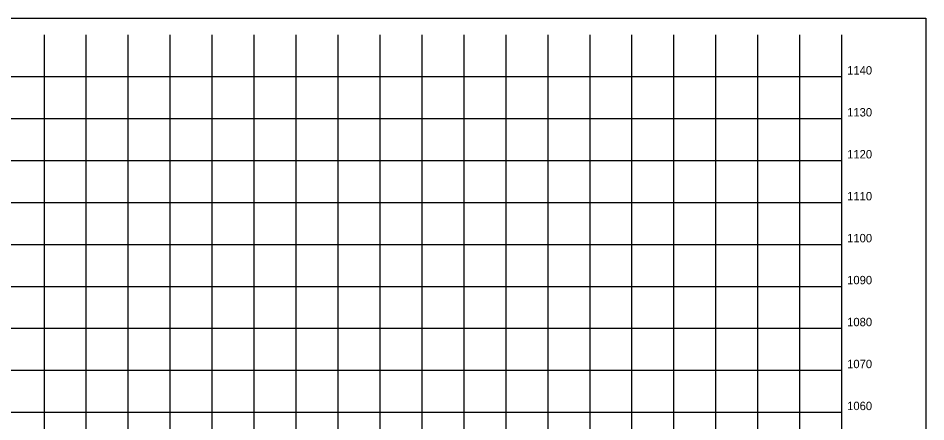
# Model space of a CAD drawing. Extents: x 5868 to 6683, y 2883 to 19120.
# Drawn here: x 6147.5 to 6363.8, y 11511.8 to 11608 of the extents above; entities that cross this region are included whole.
import ezdxf

# ---------------------------------------------------------------- set-up
doc = ezdxf.new("R2010")
doc.units = 0
for name, color, linetype in [('DESIGN - SHEET - Corner Text', 7, 'Continuous'), ('DESIGN - SHEET - Linework', 7, 'Continuous'), ('DESIGN - SHEET - Plot Shape', 7, 'Continuous')]:
    doc.layers.add(name, color=color, linetype=linetype)

msp = doc.modelspace()

# ---------------------------------------------------------------- linework, layer by layer
at = {"layer": 'DESIGN - SHEET - Linework'}
for p, q in [((6153.78, 11394.07), (6153.78, 11604.07)), ((6163.78, 11394.07), (6163.78, 11604.07)), ((6173.78, 11394.07), (6173.78, 11604.07)), ((6183.78, 11394.07), (6183.78, 11604.07)), ((6193.78, 11394.07), (6193.78, 11604.07)), ((6203.78, 11394.07), (6203.78, 11604.07)), ((6213.78, 11394.07), (6213.78, 11604.07)), ((6223.78, 11394.07), (6223.78, 11604.07)), ((6233.78, 11394.07), (6233.78, 11604.07)), ((6243.78, 11394.07), (6243.78, 11604.07)), ((6253.78, 11394.07), (6253.78, 11604.07)), ((6263.78, 11394.07), (6263.78, 11604.07)), ((6273.78, 11394.07), (6273.78, 11604.07)), ((6283.78, 11394.07), (6283.78, 11604.07)), ((6293.78, 11394.07), (6293.78, 11604.07)), ((6303.78, 11394.07), (6303.78, 11604.07)), ((6313.78, 11394.07), (6313.78, 11604.07)), ((6323.78, 11394.07), (6323.78, 11604.07)), ((6333.78, 11394.07), (6333.78, 11604.07)), ((6043.78, 11594.07), (6343.78, 11594.07)), ((6043.78, 11584.07), (6343.78, 11584.07)), ((6043.78, 11574.07), (6343.78, 11574.07)), ((6043.78, 11564.07), (6343.78, 11564.07)), ((6043.78, 11554.07), (6343.78, 11554.07)), ((6043.78, 11544.07), (6343.78, 11544.07)), ((6043.78, 11534.07), (6343.78, 11534.07)), ((6043.78, 11524.07), (6343.78, 11524.07)), ((6043.78, 11514.07), (6343.78, 11514.07))]:
    msp.add_line(p, q, dxfattribs=at)
msp.add_lwpolyline([(6043.78, 11604.07), (6043.78, 11394.07), (6343.78, 11394.07), (6343.78, 11604.07)], dxfattribs=at)
at = {"layer": 'DESIGN - SHEET - Plot Shape'}
msp.add_lwpolyline([(6023.78, 11608.01), (6363.78, 11608.01), (6363.78, 11390.13), (6023.78, 11390.13)], close=True, dxfattribs=at)

# ---------------------------------------------------------------- texts
at = {"layer": 'DESIGN - SHEET - Corner Text'}
for s, p in [('1140', (6345.03, 11594.57)), ('1130', (6345.03, 11584.57)), ('1120', (6345.03, 11574.57)), ('1110', (6345.03, 11564.57)), ('1100', (6345.03, 11554.57)), ('1090', (6345.03, 11544.57)), ('1080', (6345.03, 11534.57)), ('1070', (6345.03, 11524.57)), ('1060', (6345.03, 11514.57))]:
    msp.add_text(s, height=2, dxfattribs=at).set_placement(p)

doc.saveas('drawing.dxf')
